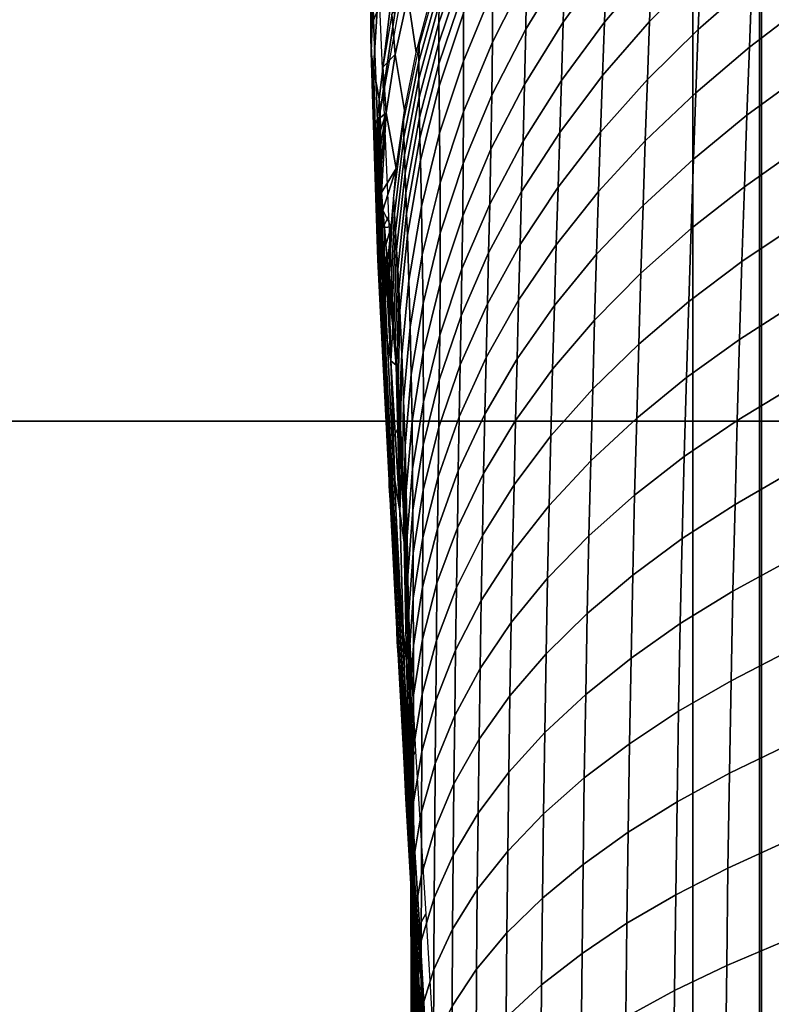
# Model space of a CAD drawing. Header units: millimetres. Extents: x 422 to 799, y -530 to 0.
# Tile 486 of 656: x 555 to 569, y -212 to -195. Entities that reach past the tile are written whole.
import ezdxf

# ---------------------------------------------------------------- set-up
doc = ezdxf.new("R2010")
doc.units = ezdxf.units.MM
doc.header["$MEASUREMENT"] = 0
for name, color, linetype in [('Coperchio', 4, 'Continuous'), ('sanitari', 7, 'Continuous'), ('Sifone', 11, 'Continuous')]:
    doc.layers.add(name, color=color, linetype=linetype)

msp = doc.modelspace()

# ---------------------------------------------------------------- meshes
at = {"layer": 'Coperchio'}
mesh = msp.add_polyface(dxfattribs=at)
corners = [(627.35, -190.644, 41.915), (627.349, -149.865, 41.726), (640.319, -149.865, 41.692), (640.32, -190.644, 41.875), (614.381, -190.644, 41.923), (614.38, -149.865, 41.733), (627.35, -231.423, 42), (640.321, -231.423, 41.957), (614.381, -231.424, 42.009), (610.846, -208.416, 41.973), (610.847, -164.111, 41.811), (610.846, -181.833, 41.891), (610.846, -195.125, 41.938), (610.846, -221.708, 41.998), (610.847, -235, 42.011), (640.302, -190.657, 37.975), (653.256, -190.656, 37.884), (653.26, -149.886, 37.715), (640.303, -149.888, 37.792), (627.344, -190.657, 38.015), (627.344, -149.888, 37.826), (614.38, -190.657, 38.023), (614.38, -149.888, 37.833), (640.301, -231.426, 38.057), (653.255, -231.426, 37.958), (627.344, -231.427, 38.1), (614.381, -231.427, 38.109), (610.847, -179.175, 37.98), (610.846, -161.235, 37.897), (610.847, -192.631, 38.03), (610.847, -206.086, 38.068), (610.847, -219.542, 38.095), (610.847, -246.453, 38.114), (610.847, -232.997, 38.11), (542.458, -190.646, 41.407), (529.488, -190.647, 41.124), (529.492, -149.871, 41.062), (542.462, -149.868, 41.299), (568.401, -190.644, 41.784), (568.403, -149.866, 41.614), (581.373, -190.644, 41.875), (581.374, -149.865, 41.692), (594.344, -190.644, 41.915), (594.344, -149.865, 41.726), (607.312, -190.644, 41.923), (607.313, -149.865, 41.733), (542.456, -231.424, 41.452), (529.486, -231.424, 41.146), (568.4, -231.423, 41.858), (581.372, -231.423, 41.957), (594.343, -231.423, 42), (607.312, -231.424, 42.009), (610.847, -208.416, 41.973), (610.847, -164.111, 41.811), (610.847, -181.833, 41.891), (610.847, -195.125, 41.938), (610.847, -221.708, 41.998), (610.847, -235, 42.011), (529.579, -190.651, 37.225), (529.568, -149.878, 37.163), (523.09, -149.876, 37.028), (523.102, -190.65, 37.064), (542.532, -190.653, 37.508), (542.523, -149.882, 37.399), (568.437, -190.656, 37.884), (568.433, -149.886, 37.715), (581.391, -190.657, 37.975), (581.39, -149.888, 37.792), (594.349, -190.657, 38.015), (594.349, -149.888, 37.826), (607.313, -190.657, 38.023), (607.313, -149.888, 37.833), (529.584, -231.424, 37.247), (523.108, -231.424, 37.073), (542.536, -231.425, 37.552), (568.439, -231.426, 37.958), (581.392, -231.426, 38.057), (594.349, -231.427, 38.1), (607.312, -231.427, 38.109), (610.847, -179.175, 37.98), (610.846, -161.235, 37.897), (610.847, -192.631, 38.03), (610.847, -206.086, 38.068), (610.847, -219.542, 38.095), (610.847, -246.453, 38.114), (610.847, -232.997, 38.11)]
mesh.append_faces([[corners[k] for k in face] for face in [(0, 1, 2, 3), (4, 5, 1, 0), (6, 0, 3, 7), (8, 4, 0, 6), (8, 9, 4, 4), (10, 5, 4, 4), (4, 11, 10, 10), (4, 12, 11, 11), (13, 9, 8, 8), (14, 13, 8, 8), (9, 12, 4, 4), (15, 16, 17, 18), (19, 15, 18, 20), (21, 19, 20, 22), (23, 24, 16, 15), (25, 23, 15, 19), (26, 25, 19, 21), (27, 22, 28, 28), (29, 21, 27, 27), (30, 26, 21, 21), (22, 27, 21, 21), (29, 30, 21, 21), (30, 31, 26, 26), (32, 26, 33, 33), (31, 33, 26, 26), (34, 35, 36, 37), (38, 34, 37, 39), (40, 38, 39, 41), (42, 40, 41, 43), (44, 42, 43, 45), (46, 47, 35, 34), (48, 46, 34, 38), (49, 48, 38, 40), (50, 49, 40, 42), (51, 50, 42, 44), (51, 44, 52, 52), (53, 44, 45, 45), (44, 53, 54, 54), (44, 54, 55, 55), (56, 51, 52, 52), (57, 51, 56, 56), (52, 44, 55, 55), (58, 59, 60, 61), (62, 63, 59, 58), (64, 65, 63, 62), (66, 67, 65, 64), (68, 69, 67, 66), (70, 71, 69, 68), (72, 58, 61, 73), (74, 62, 58, 72), (75, 64, 62, 74), (76, 66, 64, 75), (77, 68, 66, 76), (78, 70, 68, 77), (79, 80, 71, 71), (81, 79, 70, 70), (82, 70, 78, 78), (71, 70, 79, 79), (81, 70, 82, 82), (82, 78, 83, 83), (84, 85, 78, 78), (83, 78, 85, 85)]])
at = {"layer": 'sanitari'}
mesh = msp.add_polyface(dxfattribs=at)
corners = [(551.76, -233.563, -13.253), (522.227, -233.563, -13.253), (522.227, -265.132, -13.253), (551.76, -265.132, -13.253), (551.76, -201.994, -13.253), (522.227, -201.994, -13.253), (551.76, -170.425, -13.253), (522.227, -170.425, -13.253), (581.293, -233.563, -13.253), (581.293, -265.132, -13.253), (581.293, -201.994, -13.253), (581.293, -170.425, -13.253), (610.825, -233.563, -13.253), (610.825, -265.132, -13.253), (610.825, -201.994, -13.253), (610.825, -170.425, -13.253), (640.358, -233.563, -13.253), (640.358, -265.132, -13.253), (640.358, -201.994, -13.253), (640.358, -170.425, -13.253), (567.221, -224.06, -277.339), (545.417, -224.06, -277.339), (545.417, -192.052, -276.188), (567.221, -192.052, -276.188), (567.221, -256.069, -278.49), (545.417, -256.069, -278.49), (589.024, -224.06, -277.339), (589.024, -192.052, -276.188), (589.024, -256.069, -278.49), (610.827, -224.06, -277.339), (610.827, -192.052, -276.188), (610.827, -256.069, -278.49), (632.63, -224.06, -277.339), (632.63, -192.052, -276.188), (632.63, -256.069, -278.49), (654.433, -224.06, -277.339), (654.433, -192.052, -276.188), (654.433, -256.069, -278.49), (523.788, -178.221, -275.691), (523.85, -173.165, -275.509), (523.614, -208.055, -276.763), (523.62, -203.124, -276.586), (523.635, -198.194, -276.409), (523.659, -193.263, -276.232), (523.692, -188.333, -276.054), (523.726, -231.855, -277.619), (523.661, -223.921, -277.334), (523.624, -215.988, -277.049), (523.943, -247.668, -278.188), (523.819, -239.788, -277.905), (523.736, -183.277, -275.872), (524.515, -271.306, -279.038), (524.29, -263.427, -278.755), (524.099, -255.548, -278.471), (520.439, -255.565, -278.396), (523.943, -247.668, -278.188), (524.099, -255.548, -278.471), (520.163, -239.772, -277.828), (523.726, -231.855, -277.619), (523.819, -239.788, -277.905), (524.29, -263.427, -278.755), (519.971, -207.983, -276.685), (523.624, -215.988, -277.049), (523.661, -223.921, -277.334), (523.62, -203.124, -276.586), (523.614, -208.055, -276.763), (523.659, -193.263, -276.232), (523.635, -198.194, -276.409), (520.162, -178.104, -275.611), (523.736, -183.277, -275.872), (523.692, -188.333, -276.054), (523.788, -178.221, -275.691), (520.851, -271.359, -278.965)]
mesh.append_faces([[corners[k] for k in face] for face in [(0, 1, 2, 3), (4, 5, 1, 0), (6, 7, 5, 4), (8, 0, 3, 9), (10, 4, 0, 8), (11, 6, 4, 10), (12, 8, 9, 13), (14, 10, 8, 12), (15, 11, 10, 14), (16, 12, 13, 17), (18, 14, 12, 16), (19, 15, 14, 18), (20, 21, 22, 23), (24, 25, 21, 20), (26, 20, 23, 27), (28, 24, 20, 26), (29, 26, 27, 30), (31, 28, 26, 29), (32, 29, 30, 33), (34, 31, 29, 32), (35, 32, 33, 36), (37, 34, 32, 35), (38, 39, 22, 22), (22, 40, 41, 41), (22, 42, 43, 43), (41, 42, 22, 22), (22, 43, 44, 44), (45, 46, 21, 21), (21, 46, 47, 47), (25, 48, 49, 49), (21, 49, 45, 45), (47, 40, 21, 21), (50, 22, 44, 44), (51, 52, 25, 25), (53, 25, 52, 52), (48, 25, 53, 53), (38, 22, 50, 50), (25, 49, 21, 21), (40, 22, 21, 21), (54, 55, 56, 56), (57, 58, 59, 59), (57, 59, 55, 55), (54, 56, 60, 60), (61, 62, 63, 63), (61, 64, 65, 65), (61, 65, 62, 62), (61, 66, 67, 67), (68, 69, 70, 70), (68, 70, 66, 66), (61, 67, 64, 64), (57, 63, 58, 58), (68, 71, 69, 69), (72, 54, 60, 60)]])
at = {"layer": 'Sifone', "color": 150}
mesh = msp.add_polyface(dxfattribs=at)
corners = [(562.916, -193.436, -289.682), (563.304, -192.446, -289.824), (563.208, -191.456, -283.625), (562.801, -192.442, -283.484), (562.587, -194.441, -289.536), (562.454, -193.446, -283.338), (562.319, -195.459, -289.385), (562.169, -194.464, -283.187), (562.111, -196.484, -289.232), (561.946, -195.493, -283.034), (561.963, -197.514, -289.075), (561.785, -196.528, -282.877), (562.656, -192.012, -279.595), (562.35, -192.921, -279.595), (562.092, -193.843, -279.595), (561.885, -194.777, -279.595), (561.62, -196.664, -279.595), (561.728, -195.718, -279.595), (561.638, -196.984, -280.639), (561.658, -197.303, -281.683), (561.704, -197.941, -283.771), (561.68, -197.622, -282.727), (561.596, -197.63, -279.595), (561.62, -197.862, -280.602), (561.638, -196.984, -280.639), (561.62, -196.664, -279.595), (562.732, -194.296, -290.607), (563.194, -193.001, -290.816), (563.216, -192.719, -289.784), (562.744, -194.009, -289.598), (562.366, -195.618, -290.39), (562.369, -195.327, -289.404), (562.099, -196.96, -290.166), (562.092, -196.667, -289.204), (562.724, -194.603, -291.607), (563.178, -193.305, -291.841), (562.367, -195.927, -291.365), (562.109, -197.27, -291.117), (562.72, -194.933, -292.604), (563.167, -193.633, -292.865), (562.371, -196.258, -292.335), (562.121, -197.599, -292.06), (562.719, -195.286, -293.6), (563.159, -193.987, -293.889), (562.377, -196.609, -293.303), (562.134, -197.947, -292.999), (562.72, -195.661, -294.594), (563.155, -194.364, -294.914), (562.384, -196.98, -294.267), (562.724, -196.055, -295.585), (563.154, -194.763, -295.936), (562.393, -197.368, -295.225), (562.733, -196.89, -297.538), (563.155, -195.612, -297.958), (562.411, -198.188, -297.11), (562.742, -197.766, -299.42), (563.156, -196.508, -299.912), (561.562, -194.885, -257.622), (561.469, -191.068, -257.622), (561.466, -190.798, -254.462), (561.669, -194.636, -254.462), (561.707, -198.602, -257.622), (561.828, -198.364, -254.462), (561.516, -195.16, -260.771), (561.534, -191.369, -260.771), (561.648, -198.861, -260.771), (561.523, -195.451, -263.908), (561.649, -191.69, -263.907), (561.64, -199.131, -263.908), (561.564, -195.744, -267.036), (561.796, -192.016, -267.035), (561.662, -196.281, -273.296), (562.104, -192.619, -273.296), (561.679, -196.497, -276.441), (562.225, -192.866, -276.44), (562.304, -193.062, -279.595), (562.694, -191.904, -279.595), (562.566, -191.693, -276.44), (561.655, -196.665, -279.595)]
mesh.append_faces([[corners[k] for k in face] for face in [(0, 1, 2, 3), (4, 0, 3, 5), (6, 4, 5, 7), (8, 6, 7, 9), (10, 8, 9, 11), (12, 13, 5, 5), (13, 14, 5, 5), (14, 15, 7, 7), (16, 11, 17, 17), (18, 11, 16, 16), (9, 15, 17, 17), (18, 19, 11, 11), (12, 5, 3, 3), (15, 9, 7, 7), (20, 10, 11, 11), (11, 9, 17, 17), (7, 5, 14, 14), (21, 20, 11, 11), (21, 11, 19, 19), (22, 23, 24, 25), (26, 27, 28, 29), (30, 26, 29, 31), (32, 30, 31, 33), (34, 35, 27, 26), (36, 34, 26, 30), (37, 36, 30, 32), (38, 39, 35, 34), (40, 38, 34, 36), (41, 40, 36, 37), (42, 43, 39, 38), (44, 42, 38, 40), (45, 44, 40, 41), (46, 47, 43, 42), (48, 46, 42, 44), (49, 50, 47, 46), (51, 49, 46, 48), (52, 53, 50, 49), (54, 52, 49, 51), (55, 56, 53, 52), (57, 58, 59, 60), (61, 57, 60, 62), (63, 64, 58, 57), (65, 63, 57, 61), (66, 67, 64, 63), (68, 66, 63, 65), (69, 70, 67, 66), (71, 72, 70, 69), (73, 74, 72, 71), (75, 76, 77, 74), (78, 75, 74, 73)]], dxfattribs={"color": 150})
mesh = msp.add_polyface(dxfattribs=at)
corners = [(563.194, -193.001, -290.816), (563.749, -191.739, -291.017), (563.779, -191.463, -289.962), (563.216, -192.719, -289.784), (563.178, -193.305, -291.841), (563.726, -192.039, -292.067), (563.167, -193.633, -292.865), (563.708, -192.365, -293.116), (563.159, -193.987, -293.889), (563.695, -192.719, -294.169), (563.686, -193.098, -295.224), (564.308, -191.868, -295.523), (564.321, -191.488, -294.439), (563.155, -194.364, -294.914), (563.68, -193.5, -296.278), (564.298, -192.274, -296.609), (563.154, -194.763, -295.936), (563.673, -194.362, -298.367), (564.285, -193.148, -298.765), (563.155, -195.612, -297.958), (564.275, -194.081, -300.861), (564.97, -192.926, -301.312), (564.984, -191.976, -299.147), (563.669, -195.276, -300.394), (563.156, -196.508, -299.912), (564.952, -193.912, -303.377), (565.723, -192.825, -303.877), (565.745, -191.818, -301.745), (564.261, -195.045, -302.856), (563.66, -196.218, -302.316), (563.153, -197.425, -301.761), (565.693, -193.857, -305.884), (566.534, -192.842, -306.426), (566.567, -191.786, -304.354), (564.926, -194.919, -305.316), (564.24, -196.026, -304.725), (563.644, -197.172, -304.113), (563.144, -198.352, -303.485), (566.493, -193.934, -308.389), (567.395, -192.996, -308.968), (567.439, -191.878, -306.944), (565.656, -194.921, -307.783), (564.893, -195.955, -307.149), (564.212, -197.032, -306.488), (563.622, -198.147, -305.805), (568.312, -193.133, -311.234), (569.318, -192.32, -311.804), (569.362, -191.272, -310.044), (568.354, -192.109, -309.519), (567.356, -193.996, -310.634), (566.456, -194.908, -310.005), (565.622, -195.869, -309.345), (564.863, -196.875, -308.656), (564.186, -197.923, -307.938), (563.601, -199.009, -307.195), (568.269, -194.219, -312.922), (569.272, -193.431, -313.537), (567.315, -195.054, -312.275), (566.418, -195.938, -311.596), (565.587, -196.87, -310.884), (564.832, -197.846, -310.14), (564.16, -198.862, -309.366), (568.225, -195.365, -314.582), (569.226, -194.605, -315.239), (567.273, -196.171, -313.89), (566.379, -197.025, -313.162), (565.552, -197.925, -312.4), (564.8, -198.868, -311.603), (568.18, -196.572, -316.212), (569.179, -195.842, -316.911), (567.231, -197.347, -315.476), (566.34, -198.169, -314.703), (568.136, -197.838, -317.812), (569.132, -197.139, -318.549), (567.189, -198.581, -317.035)]
mesh.append_faces([[corners[k] for k in face] for face in [(0, 1, 2, 3), (4, 5, 1, 0), (6, 7, 5, 4), (8, 9, 7, 6), (10, 11, 12, 9), (13, 10, 9, 8), (14, 15, 11, 10), (16, 14, 10, 13), (17, 18, 15, 14), (19, 17, 14, 16), (20, 21, 22, 18), (23, 20, 18, 17), (24, 23, 17, 19), (25, 26, 27, 21), (28, 25, 21, 20), (29, 28, 20, 23), (30, 29, 23, 24), (31, 32, 33, 26), (34, 31, 26, 25), (35, 34, 25, 28), (36, 35, 28, 29), (37, 36, 29, 30), (38, 39, 40, 32), (41, 38, 32, 31), (42, 41, 31, 34), (43, 42, 34, 35), (44, 43, 35, 36), (45, 46, 47, 48), (49, 45, 48, 39), (50, 49, 39, 38), (51, 50, 38, 41), (52, 51, 41, 42), (53, 52, 42, 43), (54, 53, 43, 44), (55, 56, 46, 45), (57, 55, 45, 49), (58, 57, 49, 50), (59, 58, 50, 51), (60, 59, 51, 52), (61, 60, 52, 53), (62, 63, 56, 55), (64, 62, 55, 57), (65, 64, 57, 58), (66, 65, 58, 59), (67, 66, 59, 60), (68, 69, 63, 62), (70, 68, 62, 64), (71, 70, 64, 65), (72, 73, 69, 68), (74, 72, 68, 70)]], dxfattribs={"color": 150})
mesh = msp.add_polyface(dxfattribs=at)
corners = [(561.963, -197.514, -289.075), (561.704, -197.941, -283.771), (561.729, -198.254, -284.801), (561.873, -198.547, -288.916), (561.755, -198.563, -285.831), (561.813, -199.153, -287.898), (561.783, -198.865, -286.863), (561.84, -199.389, -288.785), (561.644, -198.094, -281.609), (561.669, -198.327, -282.616), (561.68, -197.622, -282.727), (561.658, -197.303, -281.683), (561.695, -198.56, -283.623), (561.704, -197.941, -283.771), (561.62, -197.862, -280.602), (561.638, -196.984, -280.639), (561.729, -198.254, -284.801), (561.723, -198.801, -284.67), (561.752, -199.041, -285.718), (561.755, -198.563, -285.831), (561.812, -199.437, -287.835), (561.782, -199.277, -286.768), (561.813, -199.504, -287.82), (561.812, -199.221, -287.883), (561.783, -198.865, -286.863), (561.813, -199.153, -287.898), (561.841, -199.691, -288.72), (561.84, -199.389, -288.785), (561.723, -198.801, -284.67), (561.762, -200.322, -283.689), (561.752, -199.041, -285.718), (561.695, -198.56, -283.623), (561.713, -200.394, -279.595), (561.644, -198.094, -281.609), (561.669, -198.327, -282.616), (561.62, -197.862, -280.602), (561.596, -197.63, -279.595), (561.933, -198.316, -289.936), (562.099, -196.96, -290.166), (562.092, -196.667, -289.204), (561.915, -198.022, -288.997), (561.952, -198.625, -290.862), (562.109, -197.27, -291.117), (561.971, -198.952, -291.779), (562.121, -197.599, -292.06), (561.991, -199.296, -292.69), (562.134, -197.947, -292.999), (562.148, -198.313, -293.933), (562.384, -196.98, -294.267), (562.377, -196.609, -293.303), (562.011, -199.656, -293.593), (562.162, -198.696, -294.859), (562.393, -197.368, -295.225), (562.03, -200.031, -294.488), (562.189, -199.497, -296.675), (562.411, -198.188, -297.11), (562.427, -199.042, -298.919), (562.742, -197.766, -299.42), (562.733, -196.89, -297.538), (562.213, -200.328, -298.412), (562.746, -198.659, -301.194), (563.153, -197.425, -301.761), (563.156, -196.508, -299.912), (562.439, -199.909, -300.619), (562.744, -199.556, -302.844), (563.144, -198.352, -303.485), (562.736, -200.466, -304.39), (563.129, -199.295, -305.104), (561.84, -199.389, -288.785), (561.867, -199.682, -289.701), (561.895, -199.989, -290.603), (561.922, -200.312, -291.493), (561.666, -199.402, -267.036), (561.564, -195.744, -267.036), (561.523, -195.451, -263.908), (561.64, -199.131, -263.908), (561.734, -199.893, -273.296), (561.662, -196.281, -273.296), (561.736, -200.089, -276.441), (561.679, -196.497, -276.441), (561.696, -200.24, -279.595), (561.655, -196.665, -279.595)]
mesh.append_faces([[corners[k] for k in face] for face in [(0, 1, 2, 2), (0, 2, 3, 3), (2, 4, 3, 3), (5, 3, 6, 6), (4, 6, 3, 3), (3, 5, 7, 7), (8, 9, 10, 11), (9, 12, 13, 10), (14, 8, 11, 15), (16, 13, 12, 17), (17, 18, 19, 16), (20, 21, 22, 22), (20, 18, 21, 21), (23, 24, 19, 19), (23, 25, 24, 24), (20, 26, 23, 23), (27, 23, 26, 26), (25, 23, 27, 27), (18, 23, 19, 19), (23, 18, 20, 20), (28, 29, 30, 30), (31, 29, 28, 28), (32, 29, 33, 33), (34, 29, 31, 31), (33, 35, 32, 32), (29, 34, 33, 33), (36, 32, 35, 35), (37, 38, 39, 40), (41, 42, 38, 37), (43, 44, 42, 41), (45, 46, 44, 43), (47, 48, 49, 46), (50, 47, 46, 45), (51, 52, 48, 47), (53, 51, 47, 50), (54, 55, 52, 51), (56, 57, 58, 55), (59, 56, 55, 54), (60, 61, 62, 57), (63, 60, 57, 56), (64, 65, 61, 60), (66, 67, 65, 64), (40, 68, 69, 37), (41, 70, 71, 43), (37, 69, 70, 41), (72, 73, 74, 75), (76, 77, 73, 72), (78, 79, 77, 76), (80, 81, 79, 78)]], dxfattribs={"color": 150})
mesh = msp.add_polyface(dxfattribs=at)
corners = [(563.129, -199.295, -305.104), (563.622, -198.147, -305.805), (563.644, -197.172, -304.113), (563.144, -198.352, -303.485), (563.114, -200.126, -306.433), (563.601, -199.009, -307.195), (563.58, -199.915, -308.565), (564.16, -198.862, -309.366), (564.186, -197.923, -307.938), (563.098, -200.997, -307.743), (564.133, -199.85, -310.774), (564.8, -198.868, -311.603), (564.832, -197.846, -310.14), (563.558, -200.867, -309.916), (563.082, -201.913, -309.038), (565.516, -199.035, -313.892), (566.34, -198.169, -314.703), (566.379, -197.025, -313.162), (565.552, -197.925, -312.4), (564.768, -199.943, -313.045), (564.105, -200.889, -312.163), (563.535, -201.868, -311.251), (563.065, -202.874, -310.318), (566.301, -199.369, -316.218), (567.189, -198.581, -317.035), (567.231, -197.347, -315.476), (565.481, -200.201, -315.361), (564.737, -201.072, -314.466), (564.078, -201.979, -313.534), (563.513, -202.918, -312.571), (563.049, -203.883, -311.586), (568.092, -199.163, -319.379), (569.086, -198.495, -320.152), (569.132, -197.139, -318.549), (568.136, -197.838, -317.812), (567.148, -199.873, -318.563), (566.263, -200.626, -317.705), (565.446, -201.421, -316.805), (564.706, -202.255, -315.865), (564.052, -203.122, -314.886), (563.491, -204.019, -313.876), (563.032, -204.942, -312.841), (568.049, -200.544, -320.912), (569.041, -199.908, -321.719), (567.108, -201.22, -320.06), (566.226, -201.938, -319.164), (565.412, -202.696, -318.224), (564.676, -203.49, -317.241), (564.026, -204.316, -316.22), (563.47, -205.171, -315.164), (568.008, -201.979, -322.409), (568.997, -201.376, -323.248), (567.069, -202.621, -321.524), (566.19, -203.303, -320.593), (565.38, -204.024, -319.616), (564.647, -204.778, -318.595), (564.001, -205.563, -317.533), (563.45, -206.375, -316.436), (567.969, -203.468, -323.87), (568.956, -202.897, -324.737), (567.033, -204.075, -322.954), (566.157, -204.721, -321.99), (565.35, -205.404, -320.979), (564.621, -206.119, -319.923), (567.932, -205.007, -325.291), (568.917, -204.468, -326.185), (566.999, -205.58, -324.348), (566.126, -206.191, -323.355), (567.899, -206.595, -326.673), (568.881, -206.088, -327.59)]
mesh.append_faces([[corners[k] for k in face] for face in [(0, 1, 2, 3), (4, 5, 1, 0), (6, 7, 8, 5), (9, 6, 5, 4), (10, 11, 12, 7), (13, 10, 7, 6), (14, 13, 6, 9), (15, 16, 17, 18), (19, 15, 18, 11), (20, 19, 11, 10), (21, 20, 10, 13), (22, 21, 13, 14), (23, 24, 25, 16), (26, 23, 16, 15), (27, 26, 15, 19), (28, 27, 19, 20), (29, 28, 20, 21), (30, 29, 21, 22), (31, 32, 33, 34), (35, 31, 34, 24), (36, 35, 24, 23), (37, 36, 23, 26), (38, 37, 26, 27), (39, 38, 27, 28), (40, 39, 28, 29), (41, 40, 29, 30), (42, 43, 32, 31), (44, 42, 31, 35), (45, 44, 35, 36), (46, 45, 36, 37), (47, 46, 37, 38), (48, 47, 38, 39), (49, 48, 39, 40), (50, 51, 43, 42), (52, 50, 42, 44), (53, 52, 44, 45), (54, 53, 45, 46), (55, 54, 46, 47), (56, 55, 47, 48), (57, 56, 48, 49), (58, 59, 51, 50), (60, 58, 50, 52), (61, 60, 52, 53), (62, 61, 53, 54), (63, 62, 54, 55), (64, 65, 59, 58), (66, 64, 58, 60), (67, 66, 60, 61), (68, 69, 65, 64)]], dxfattribs={"color": 150})
mesh = msp.add_polyface(dxfattribs=at)
corners = [(561.812, -199.437, -287.835), (561.813, -199.504, -287.82), (561.841, -199.691, -288.72), (561.762, -200.322, -283.689), (561.845, -202.438, -283.409), (561.937, -203.037, -287.963), (561.868, -200.921, -288.243), (562.027, -203.589, -292.155), (561.965, -201.001, -292.46), (561.841, -199.693, -288.724), (561.904, -200.313, -290.604), (561.841, -199.691, -288.72), (561.813, -199.504, -287.82), (561.782, -199.277, -286.768), (561.752, -199.041, -285.718), (561.713, -200.394, -279.595), (562.065, -200.813, -296.235), (562.189, -199.497, -296.675), (562.162, -198.696, -294.859), (562.03, -200.031, -294.488), (562.096, -201.618, -297.9), (562.213, -200.328, -298.412), (562.232, -201.167, -300.037), (562.439, -199.909, -300.619), (562.427, -199.042, -298.919), (562.122, -202.427, -299.452), (562.444, -200.775, -302.194), (562.744, -199.556, -302.844), (562.746, -198.659, -301.194), (562.245, -202.001, -301.538), (562.445, -201.65, -303.667), (562.736, -200.466, -304.39), (562.253, -202.84, -302.938), (562.728, -201.265, -305.658), (563.114, -200.126, -306.433), (563.129, -199.295, -305.104), (562.443, -202.416, -304.873), (562.718, -202.101, -306.908), (563.098, -200.997, -307.743), (561.991, -199.296, -292.69), (561.948, -200.651, -292.375), (561.973, -201.004, -293.249), (562.011, -199.656, -293.593), (561.996, -201.37, -294.112), (562.018, -201.746, -294.961), (561.971, -198.952, -291.779), (561.922, -200.312, -291.493), (562.075, -202.909, -297.385), (562.039, -202.13, -295.792), (561.96, -200.941, -292.284), (561.952, -200.796, -292.331), (561.897, -200.138, -290.564), (561.902, -200.286, -290.525), (562.013, -201.651, -294.006), (562.003, -201.511, -294.06), (561.867, -199.682, -289.701), (561.84, -199.389, -288.785), (561.922, -200.312, -291.493), (561.895, -199.989, -290.603), (561.948, -200.651, -292.375), (561.996, -201.37, -294.112), (561.973, -201.004, -293.249), (562.018, -201.746, -294.961), (562.047, -202.267, -295.734), (561.841, -199.693, -288.724), (561.841, -199.691, -288.72), (561.893, -202.32, -257.622), (561.707, -198.602, -257.622), (561.828, -198.364, -254.462), (562.012, -202.094, -254.462), (561.836, -202.562, -260.771), (561.648, -198.861, -260.771), (561.829, -202.813, -263.908), (561.64, -199.131, -263.908), (561.855, -203.062, -267.036), (561.666, -199.402, -267.036), (561.923, -203.508, -273.296), (561.734, -199.893, -273.296), (561.924, -203.683, -276.441), (561.736, -200.089, -276.441), (561.884, -203.817, -279.595), (561.696, -200.24, -279.595)]
mesh.append_faces([[corners[k] for k in face] for face in [(0, 1, 2, 2), (3, 4, 5, 6), (6, 7, 8, 8), (9, 6, 10, 10), (8, 10, 6, 6), (6, 9, 11, 11), (6, 12, 13, 13), (13, 14, 3, 3), (12, 6, 11, 11), (3, 6, 13, 13), (4, 3, 15, 15), (16, 17, 18, 19), (20, 21, 17, 16), (22, 23, 24, 21), (25, 22, 21, 20), (26, 27, 28, 23), (29, 26, 23, 22), (30, 31, 27, 26), (32, 30, 26, 29), (33, 34, 35, 31), (36, 33, 31, 30), (37, 38, 34, 33), (39, 40, 41, 42), (19, 43, 44, 16), (42, 41, 43, 19), (45, 46, 40, 39), (47, 20, 16, 48), (48, 16, 44, 44), (49, 50, 51, 52), (53, 54, 50, 49), (51, 55, 56, 56), (51, 57, 58, 58), (50, 59, 57, 57), (51, 58, 55, 55), (54, 60, 61, 61), (54, 62, 60, 60), (50, 61, 59, 59), (50, 57, 51, 51), (63, 62, 54, 54), (50, 54, 61, 61), (64, 51, 65, 65), (52, 51, 64, 64), (56, 65, 51, 51), (66, 67, 68, 69), (70, 71, 67, 66), (72, 73, 71, 70), (74, 75, 73, 72), (76, 77, 75, 74), (78, 79, 77, 76), (80, 81, 79, 78)]], dxfattribs={"color": 150})
mesh = msp.add_polyface(dxfattribs=at)
corners = [(562.027, -203.589, -292.155), (562.087, -205.705, -291.875), (562.148, -206.258, -296.066), (562.103, -204.141, -296.347), (561.937, -203.037, -287.963), (562.014, -205.153, -287.682), (561.868, -200.921, -288.243), (561.845, -202.438, -283.409), (561.938, -204.553, -283.129), (562.187, -205.49, -301.378), (562.132, -203.96, -298.775), (562.019, -201.757, -294.289), (562.067, -202.579, -296.089), (561.842, -203.146, -279.595), (561.983, -205.905, -279.595), (561.965, -201.001, -292.46), (561.713, -200.394, -279.595), (562.142, -203.228, -300.879), (562.245, -202.001, -301.538), (562.232, -201.167, -300.037), (562.122, -202.427, -299.452), (562.158, -204.029, -302.207), (562.253, -202.84, -302.938), (562.258, -203.572, -304.084), (562.443, -202.416, -304.873), (562.445, -201.65, -303.667), (562.169, -204.726, -303.293), (562.441, -203.216, -306.064), (562.718, -202.101, -306.908), (562.728, -201.265, -305.658), (562.262, -204.334, -305.215), (562.18, -205.45, -304.365), (562.708, -202.978, -308.144), (563.082, -201.913, -309.038), (563.098, -200.997, -307.743), (562.437, -204.054, -307.242), (562.265, -205.132, -306.336), (562.189, -206.208, -305.43), (562.698, -203.899, -309.369), (563.065, -202.874, -310.318), (562.433, -204.934, -308.411), (562.268, -205.97, -307.45), (562.687, -204.866, -310.584), (563.049, -203.883, -311.586), (562.428, -205.858, -309.574), (562.676, -205.881, -311.79), (563.032, -204.942, -312.841), (563.016, -206.05, -314.084), (563.47, -205.171, -315.164), (563.491, -204.019, -313.876), (562.106, -203.686, -298.864), (562.132, -204.452, -300.219), (562.096, -201.618, -297.9), (562.075, -202.909, -297.385), (562.154, -205.215, -301.476), (562.172, -205.875, -302.503), (562.058, -202.402, -295.671), (562.047, -202.267, -295.734), (562.003, -201.511, -294.06), (562.013, -201.651, -294.006), (562.098, -203.17, -297.25), (562.085, -203.041, -297.32), (562.131, -203.935, -298.714), (562.117, -203.813, -298.791), (562.16, -204.69, -300.055), (562.144, -204.573, -300.14), (562.186, -205.44, -301.299), (562.169, -205.33, -301.39), (562.039, -202.13, -295.792), (562.075, -202.909, -297.385), (562.106, -203.686, -298.864), (562.018, -201.746, -294.961), (562.132, -204.452, -300.219), (562.154, -205.215, -301.476), (562.172, -205.875, -302.503), (562.191, -208.056, -257.622), (561.893, -202.32, -257.622), (562.012, -202.094, -254.462), (562.307, -207.848, -254.462), (562.135, -208.274, -260.771), (561.836, -202.562, -260.771), (562.128, -208.494, -263.908), (561.829, -202.813, -263.908)]
mesh.append_faces([[corners[k] for k in face] for face in [(0, 1, 2, 3), (4, 5, 1, 0), (0, 6, 4, 4), (7, 8, 5, 4), (3, 9, 10, 10), (11, 0, 12, 12), (12, 0, 3, 3), (10, 12, 3, 3), (3, 2, 9, 9), (13, 14, 8, 8), (7, 13, 8, 8), (11, 15, 0, 0), (16, 13, 7, 7), (17, 18, 19, 20), (21, 22, 18, 17), (23, 24, 25, 22), (26, 23, 22, 21), (27, 28, 29, 24), (30, 27, 24, 23), (31, 30, 23, 26), (32, 33, 34, 28), (35, 32, 28, 27), (36, 35, 27, 30), (37, 36, 30, 31), (38, 39, 33, 32), (40, 38, 32, 35), (41, 40, 35, 36), (42, 43, 39, 38), (44, 42, 38, 40), (45, 46, 43, 42), (47, 48, 49, 46), (20, 50, 51, 17), (52, 53, 50, 20), (21, 54, 55, 26), (17, 51, 54, 21), (56, 57, 58, 59), (60, 61, 57, 56), (62, 63, 61, 60), (64, 65, 63, 62), (66, 67, 65, 64), (68, 57, 61, 69), (69, 61, 63, 70), (57, 68, 71, 71), (72, 65, 67, 73), (67, 74, 73, 73), (70, 63, 65, 72), (75, 76, 77, 78), (79, 80, 76, 75), (81, 82, 80, 79)]], dxfattribs={"color": 150})
mesh = msp.add_polyface(dxfattribs=at)
corners = [(562.148, -206.258, -296.066), (562.203, -208.375, -295.785), (562.243, -208.977, -300.34), (562.202, -206.859, -300.621), (562.087, -205.705, -291.875), (562.156, -207.822, -291.594), (562.1, -207.269, -287.402), (562.194, -209.385, -287.122), (562.235, -209.938, -291.314), (562.014, -205.153, -287.682), (562.039, -206.668, -282.849), (562.148, -208.784, -282.569), (561.938, -204.553, -283.129), (562.234, -207.162, -303.893), (562.272, -209.555, -304.713), (562.271, -208.973, -306.309), (562.187, -205.49, -301.378), (562.137, -208.678, -279.595), (561.983, -205.905, -279.595), (562.197, -207.002, -306.49), (562.268, -205.97, -307.45), (562.265, -205.132, -306.336), (562.189, -206.208, -305.43), (562.269, -206.85, -308.561), (562.428, -205.858, -309.574), (562.433, -204.934, -308.411), (562.205, -207.837, -307.55), (562.423, -206.828, -310.731), (562.676, -205.881, -311.79), (562.687, -204.866, -310.584), (562.27, -207.775, -309.67), (562.211, -208.717, -308.612), (562.666, -206.945, -312.988), (563.016, -206.05, -314.084), (563.032, -204.942, -312.841), (562.418, -207.846, -311.883), (562.271, -208.747, -310.777), (563.001, -207.21, -315.314), (563.45, -206.375, -316.436), (563.47, -205.171, -315.164), (562.656, -208.059, -314.176), (562.414, -208.915, -313.029), (563.979, -206.862, -318.824), (564.621, -206.119, -319.923), (564.647, -204.778, -318.595), (564.001, -205.563, -317.533), (563.432, -207.63, -317.69), (562.987, -208.421, -316.53), (562.647, -209.225, -315.353), (564.597, -207.51, -321.224), (565.322, -206.835, -322.313), (565.35, -205.404, -320.979), (563.958, -208.212, -320.092), (563.415, -208.937, -318.924), (564.575, -208.952, -322.497), (565.297, -208.316, -323.615), (563.94, -209.612, -321.334), (562.18, -205.45, -304.365), (562.188, -206.56, -303.518), (562.203, -207.276, -304.526), (562.216, -208.027, -305.534), (562.169, -204.726, -303.293), (562.172, -205.875, -302.503), (562.229, -208.818, -306.545), (562.224, -206.763, -303.319), (562.204, -206.665, -303.421), (562.169, -205.33, -301.39), (562.186, -205.44, -301.299), (562.256, -208.208, -305.318), (562.235, -208.121, -305.429), (562.203, -207.276, -304.526), (562.188, -206.56, -303.518), (562.216, -208.027, -305.534), (562.172, -205.875, -302.503), (562.229, -208.818, -306.545), (562.153, -208.708, -267.036), (561.855, -203.062, -267.036), (561.829, -202.813, -263.908), (562.128, -208.494, -263.908), (562.218, -209.082, -273.296), (561.923, -203.508, -273.296), (562.218, -209.226, -276.441), (561.924, -203.683, -276.441), (562.175, -209.333, -279.595), (561.884, -203.817, -279.595)]
mesh.append_faces([[corners[k] for k in face] for face in [(0, 1, 2, 3), (4, 5, 1, 0), (6, 7, 8, 5), (9, 6, 5, 4), (10, 11, 7, 6), (12, 10, 6, 9), (13, 14, 15, 15), (3, 2, 13, 13), (16, 3, 13, 13), (0, 3, 16, 16), (10, 17, 11, 11), (10, 12, 18, 18), (10, 18, 17, 17), (19, 20, 21, 22), (23, 24, 25, 20), (26, 23, 20, 19), (27, 28, 29, 24), (30, 27, 24, 23), (31, 30, 23, 26), (32, 33, 34, 28), (35, 32, 28, 27), (36, 35, 27, 30), (37, 38, 39, 33), (40, 37, 33, 32), (41, 40, 32, 35), (42, 43, 44, 45), (46, 42, 45, 38), (47, 46, 38, 37), (48, 47, 37, 40), (49, 50, 51, 43), (52, 49, 43, 42), (53, 52, 42, 46), (54, 55, 50, 49), (56, 54, 49, 52), (57, 58, 59, 22), (22, 59, 60, 19), (61, 62, 58, 57), (19, 60, 63, 26), (64, 65, 66, 67), (68, 69, 65, 64), (65, 70, 71, 71), (69, 72, 70, 70), (65, 71, 73, 73), (69, 74, 72, 72), (69, 70, 65, 65), (66, 65, 73, 73), (75, 76, 77, 78), (79, 80, 76, 75), (81, 82, 80, 79), (83, 84, 82, 81)]], dxfattribs={"color": 150})
mesh = msp.add_polyface(dxfattribs=at)
corners = [(565.322, -206.835, -322.313), (566.126, -206.191, -323.355), (566.157, -204.721, -321.99), (565.35, -205.404, -320.979), (566.968, -207.135, -325.705), (567.899, -206.595, -326.673), (567.932, -205.007, -325.291), (566.999, -205.58, -324.348), (566.098, -207.709, -324.685), (565.297, -208.316, -323.615), (570.936, -206.896, -330.675), (572.029, -206.51, -331.464), (572.067, -204.759, -330.047), (570.972, -205.171, -329.276), (569.874, -207.311, -329.839), (569.908, -205.614, -328.457), (568.849, -207.756, -328.952), (568.881, -206.088, -327.59), (567.869, -208.231, -328.013), (566.941, -208.737, -327.022), (566.073, -209.277, -325.979), (565.275, -209.847, -324.883), (574.067, -207.719, -334.185), (575.128, -207.46, -334.807), (575.166, -205.603, -333.406), (574.103, -205.881, -332.795), (573.022, -208, -333.526), (573.057, -206.183, -332.148), (571.996, -208.305, -332.83), (570.904, -208.664, -332.026), (569.844, -209.052, -331.173), (568.821, -209.468, -330.268), (567.843, -209.913, -329.311), (566.917, -210.387, -328.299), (566.052, -210.892, -327.234), (565.257, -211.426, -326.116), (574.034, -209.598, -335.52), (575.095, -209.359, -336.151), (572.991, -209.858, -334.852), (571.966, -210.141, -334.144), (570.876, -210.476, -333.326), (569.817, -210.838, -332.458), (568.797, -211.226, -331.538), (567.821, -211.64, -330.564), (566.897, -212.083, -329.534), (566.035, -212.554, -328.45), (565.242, -213.052, -327.311), (574.006, -211.517, -336.801), (575.066, -211.297, -337.44), (572.964, -211.758, -336.123), (571.94, -212.02, -335.405), (570.851, -212.331, -334.576), (569.795, -212.667, -333.695), (568.776, -213.027, -332.761), (567.802, -213.413, -331.771), (566.881, -213.824, -330.725), (566.021, -214.263, -329.624), (565.23, -214.726, -328.467), (573.982, -213.478, -338.026), (575.041, -213.276, -338.672), (572.94, -213.7, -337.341), (571.918, -213.942, -336.614), (570.831, -214.229, -335.774), (569.776, -214.54, -334.882), (568.759, -214.874, -333.935), (567.788, -215.231, -332.931), (566.868, -215.612, -331.871), (573.955, -216.08, -339.53), (575.012, -215.9, -340.184)]
mesh.append_faces([[corners[k] for k in face] for face in [(0, 1, 2, 3), (4, 5, 6, 7), (8, 4, 7, 1), (9, 8, 1, 0), (10, 11, 12, 13), (14, 10, 13, 15), (16, 14, 15, 17), (18, 16, 17, 5), (19, 18, 5, 4), (20, 19, 4, 8), (21, 20, 8, 9), (22, 23, 24, 25), (26, 22, 25, 27), (28, 26, 27, 11), (29, 28, 11, 10), (30, 29, 10, 14), (31, 30, 14, 16), (32, 31, 16, 18), (33, 32, 18, 19), (34, 33, 19, 20), (35, 34, 20, 21), (36, 37, 23, 22), (38, 36, 22, 26), (39, 38, 26, 28), (40, 39, 28, 29), (41, 40, 29, 30), (42, 41, 30, 31), (43, 42, 31, 32), (44, 43, 32, 33), (45, 44, 33, 34), (46, 45, 34, 35), (47, 48, 37, 36), (49, 47, 36, 38), (50, 49, 38, 39), (51, 50, 39, 40), (52, 51, 40, 41), (53, 52, 41, 42), (54, 53, 42, 43), (55, 54, 43, 44), (56, 55, 44, 45), (57, 56, 45, 46), (58, 59, 48, 47), (60, 58, 47, 49), (61, 60, 49, 50), (62, 61, 50, 51), (63, 62, 51, 52), (64, 63, 52, 53), (65, 64, 53, 54), (66, 65, 54, 55), (67, 68, 59, 58)]], dxfattribs={"color": 150})
mesh = msp.add_polyface(dxfattribs=at)
corners = [(562.243, -208.977, -300.34), (562.293, -211.094, -300.059), (562.308, -211.673, -304.432), (562.272, -209.555, -304.713), (562.203, -208.375, -295.785), (562.268, -210.492, -295.505), (562.156, -207.822, -291.594), (562.235, -209.938, -291.314), (562.194, -209.385, -287.122), (562.298, -211.501, -286.842), (562.323, -212.055, -291.034), (562.148, -208.784, -282.569), (562.265, -210.899, -282.289), (562.293, -210.439, -307.728), (562.283, -209.697, -307.027), (562.271, -208.973, -306.309), (562.234, -207.162, -303.893), (562.137, -208.678, -279.595), (562.321, -211.762, -279.595), (562.293, -210.439, -307.728), (562.292, -210.261, -307.871), (562.282, -209.608, -307.094), (562.303, -211.195, -308.413), (562.301, -210.933, -308.641), (562.271, -208.973, -306.309), (562.283, -209.697, -307.027), (562.217, -209.643, -309.675), (562.271, -208.747, -310.777), (562.27, -207.775, -309.67), (562.211, -208.717, -308.612), (562.271, -209.769, -311.882), (562.414, -208.915, -313.029), (562.418, -207.846, -311.883), (562.222, -210.618, -310.739), (562.41, -210.034, -314.167), (562.647, -209.225, -315.353), (562.656, -208.059, -314.176), (562.272, -210.842, -312.983), (562.227, -211.644, -311.803), (562.975, -209.683, -317.728), (563.415, -208.937, -318.924), (563.432, -207.63, -317.69), (562.987, -208.421, -316.53), (562.639, -210.442, -316.516), (562.406, -211.205, -315.296), (562.273, -211.967, -314.077), (563.401, -210.295, -320.135), (563.94, -209.612, -321.334), (563.958, -208.212, -320.092), (562.964, -210.997, -318.908), (562.632, -211.711, -317.664), (564.556, -210.444, -323.739), (565.275, -209.847, -324.883), (565.297, -208.316, -323.615), (564.575, -208.952, -322.497), (563.924, -211.063, -322.549), (563.389, -211.704, -321.322), (564.54, -211.984, -324.948), (565.257, -211.426, -326.116), (562.205, -207.837, -307.55), (562.229, -208.818, -306.545), (562.24, -209.651, -307.56), (562.251, -210.531, -308.579), (562.26, -211.459, -309.604), (562.284, -209.809, -307.328), (562.261, -209.734, -307.446), (562.235, -208.121, -305.429), (562.256, -208.208, -305.318), (562.307, -211.595, -309.361), (562.282, -211.532, -309.484), (562.24, -209.651, -307.56), (562.229, -208.818, -306.545), (562.251, -210.531, -308.579), (562.26, -211.459, -309.604), (562.378, -210.924, -257.622), (562.191, -208.056, -257.622), (562.307, -207.848, -254.462), (562.491, -210.725, -254.462), (562.324, -211.129, -260.771), (562.135, -208.274, -260.771), (562.32, -211.334, -263.908), (562.128, -208.494, -263.908), (562.347, -211.53, -267.036), (562.153, -208.708, -267.036), (562.414, -211.869, -273.296), (562.218, -209.082, -273.296), (562.415, -211.997, -276.441), (562.218, -209.226, -276.441), (562.373, -212.091, -279.595), (562.175, -209.333, -279.595)]
mesh.append_faces([[corners[k] for k in face] for face in [(0, 1, 2, 3), (4, 5, 1, 0), (6, 7, 5, 4), (8, 9, 10, 7), (11, 12, 9, 8), (3, 13, 14, 14), (14, 15, 3, 3), (3, 2, 13, 13), (3, 16, 0, 0), (12, 17, 18, 18), (11, 17, 12, 12), (19, 20, 21, 21), (22, 23, 20, 20), (21, 24, 25, 25), (21, 25, 19, 19), (19, 22, 20, 20), (26, 27, 28, 29), (30, 31, 32, 27), (33, 30, 27, 26), (34, 35, 36, 31), (37, 34, 31, 30), (38, 37, 30, 33), (39, 40, 41, 42), (43, 39, 42, 35), (44, 43, 35, 34), (45, 44, 34, 37), (46, 47, 48, 40), (49, 46, 40, 39), (50, 49, 39, 43), (51, 52, 53, 54), (55, 51, 54, 47), (56, 55, 47, 46), (57, 58, 52, 51), (59, 60, 61, 29), (26, 62, 63, 33), (29, 61, 62, 26), (64, 65, 66, 67), (68, 69, 65, 64), (65, 70, 71, 71), (65, 72, 70, 70), (69, 73, 72, 72), (65, 71, 66, 66), (65, 69, 72, 72), (74, 75, 76, 77), (78, 79, 75, 74), (80, 81, 79, 78), (82, 83, 81, 80), (84, 85, 83, 82), (86, 87, 85, 84), (88, 89, 87, 86)]], dxfattribs={"color": 150})
mesh = msp.add_polyface(dxfattribs=at)
corners = [(562.346, -214.37, -308.524), (562.308, -211.673, -304.432), (562.353, -213.791, -304.152), (562.293, -211.094, -300.059), (562.352, -213.212, -299.779), (562.268, -210.492, -295.505), (562.342, -212.609, -295.224), (562.421, -214.171, -290.754), (562.323, -212.055, -291.034), (562.235, -209.938, -291.314), (562.298, -211.501, -286.842), (562.409, -213.617, -286.562), (562.265, -210.899, -282.289), (562.39, -213.015, -282.01), (562.438, -214.988, -294.514), (562.416, -215.029, -298.547), (562.32, -212.746, -309.736), (562.312, -211.965, -309.082), (562.293, -210.439, -307.728), (562.303, -211.195, -308.413), (562.321, -211.762, -279.595), (562.516, -214.848, -279.595), (562.312, -211.965, -309.082), (562.301, -210.933, -308.641), (562.303, -211.195, -308.413), (562.309, -211.626, -309.404), (562.324, -213.069, -310.904), (562.317, -212.339, -310.159), (562.327, -213.538, -310.375), (562.334, -214.34, -311.001), (562.33, -213.816, -311.636), (562.32, -212.746, -309.736), (562.232, -212.723, -312.863), (562.273, -211.967, -314.077), (562.272, -210.842, -312.983), (562.227, -211.644, -311.803), (562.404, -212.429, -316.413), (562.632, -211.711, -317.664), (562.639, -210.442, -316.516), (562.406, -211.205, -315.296), (562.274, -213.144, -315.163), (562.237, -213.855, -313.919), (562.956, -212.362, -320.067), (563.389, -211.704, -321.322), (563.401, -210.295, -320.135), (562.964, -210.997, -318.908), (562.627, -213.032, -318.794), (562.402, -213.705, -317.514), (562.276, -214.376, -316.236), (563.912, -212.564, -323.734), (564.54, -211.984, -324.948), (564.556, -210.444, -323.739), (563.924, -211.063, -322.549), (563.379, -213.163, -322.482), (562.949, -213.779, -321.201), (562.624, -214.405, -319.903), (564.528, -213.573, -326.122), (565.242, -213.052, -327.311), (565.257, -211.426, -326.116), (563.902, -214.114, -324.886), (562.269, -212.439, -310.632), (562.277, -213.471, -311.66), (562.222, -210.618, -310.739), (562.26, -211.459, -309.604), (562.327, -213.586, -311.407), (562.301, -213.533, -311.535), (562.282, -211.532, -309.484), (562.307, -211.595, -309.361), (562.269, -212.439, -310.632), (562.26, -211.459, -309.604), (562.277, -213.471, -311.66), (562.536, -213.792, -257.622), (562.378, -210.924, -257.622), (562.491, -210.725, -254.462), (562.658, -213.602, -254.462), (562.474, -213.985, -260.771), (562.324, -211.129, -260.771), (562.46, -214.174, -263.908), (562.32, -211.334, -263.908), (562.477, -214.353, -267.036), (562.347, -211.53, -267.036), (562.525, -214.656, -273.296), (562.414, -211.869, -273.296), (562.515, -214.768, -276.441), (562.415, -211.997, -276.441), (562.463, -214.848, -279.595), (562.373, -212.091, -279.595)]
mesh.append_faces([[corners[k] for k in face] for face in [(0, 1, 2, 2), (3, 4, 2, 1), (5, 6, 4, 3), (7, 6, 8, 8), (9, 8, 6, 5), (10, 11, 7, 8), (12, 13, 11, 10), (7, 14, 6, 6), (6, 15, 4, 4), (1, 16, 17, 17), (18, 1, 19, 19), (17, 19, 1, 1), (1, 0, 16, 16), (12, 20, 13, 13), (21, 13, 20, 20), (22, 23, 24, 24), (22, 25, 23, 23), (26, 27, 28, 28), (29, 30, 26, 26), (22, 31, 25, 25), (28, 29, 26, 26), (31, 28, 27, 27), (27, 25, 31, 31), (32, 33, 34, 35), (36, 37, 38, 39), (40, 36, 39, 33), (41, 40, 33, 32), (42, 43, 44, 45), (46, 42, 45, 37), (47, 46, 37, 36), (48, 47, 36, 40), (49, 50, 51, 52), (53, 49, 52, 43), (54, 53, 43, 42), (55, 54, 42, 46), (56, 57, 58, 50), (59, 56, 50, 49), (35, 60, 61, 32), (62, 63, 60, 35), (64, 65, 66, 67), (66, 68, 69, 69), (65, 70, 68, 68), (65, 68, 66, 66), (71, 72, 73, 74), (75, 76, 72, 71), (77, 78, 76, 75), (79, 80, 78, 77), (81, 82, 80, 79), (83, 84, 82, 81), (85, 86, 84, 83)]], dxfattribs={"color": 150})

doc.saveas('drawing.dxf')
